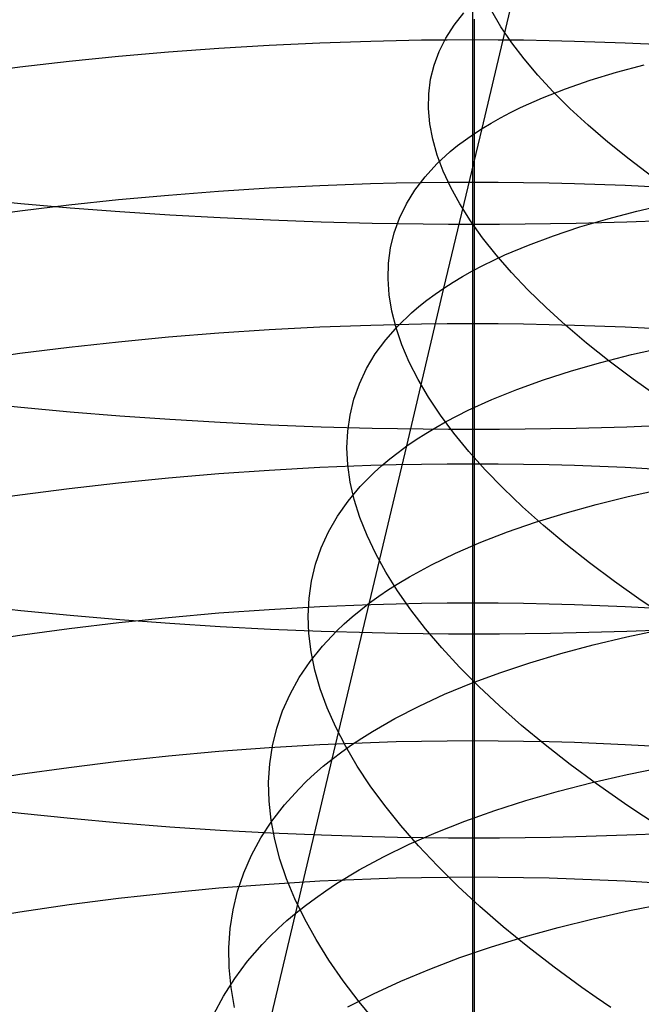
# Model space of a CAD drawing. Extents: x -383 to 1849, y -1185 to -529.
# Tile 318 of 656: x 204 to 210, y -1050 to -1041. Entities that reach past the tile are written whole.
import ezdxf

# ---------------------------------------------------------------- set-up
doc = ezdxf.new("R2010")
doc.units = 0
doc.layers.add('PREDEFINITO', color=7, linetype='CONTINUOUS')

msp = doc.modelspace()

# ---------------------------------------------------------------- linework, layer by layer
at = {"layer": 'PREDEFINITO'}
for p, q in [((208.3975, -1041.5846, 496.5214), (209.1262, -1038.5115, 495.4544)), ((208.3063, -1039.3676, 645.1395), (208.3062, -1040.7367, 644.6589)), ((208.1292, -1040.5994, 493.6868), (208.2241, -1040.4808, 494.151)), ((208.3208, -1040.5413, 676.0069), (208.3207, -1042.5014, 675.5002)), ((208.5773, -1040.6155, 487.5234), (208.4888, -1040.4659, 487.9838)), ((208.05, -1040.7223, 493.2201), (208.1292, -1040.5994, 493.6868)), ((208.6804, -1040.7673, 487.0668), (208.5773, -1040.6155, 487.5234)), ((207.9863, -1040.8493, 492.7517), (208.05, -1040.7223, 493.2201)), ((205.4019, -1040.8538, 644.9417), (205.8815, -1040.8185, 644.8564)), ((205.8815, -1040.8185, 644.8564), (206.3635, -1040.7893, 644.786)), ((206.3635, -1040.7893, 644.786), (206.8475, -1040.7664, 644.7308)), ((206.8475, -1040.7664, 644.7308), (207.3329, -1040.75, 644.6911)), ((207.3329, -1040.75, 644.6911), (207.576, -1040.7442, 644.6771)), ((207.576, -1040.7442, 644.6771), (207.8193, -1040.74, 644.667)), ((207.8193, -1040.74, 644.667), (208.0627, -1040.7375, 644.661)), ((208.0627, -1040.7375, 644.661), (208.3062, -1040.7367, 644.6589)), ((208.3062, -1040.7367, 644.6589), (208.306, -1042.0966, 644.1517)), ((208.3062, -1040.7367, 644.6589), (208.5497, -1040.7375, 644.661)), ((208.5497, -1040.7375, 644.661), (208.7932, -1040.74, 644.667)), ((208.798, -1040.9212, 486.6147), (208.6804, -1040.7673, 487.0668)), ((208.7932, -1040.74, 644.667), (209.0365, -1040.7442, 644.677)), ((209.0365, -1040.7442, 644.677), (209.2796, -1040.7499, 644.691)), ((209.2796, -1040.7499, 644.691), (209.7652, -1040.7664, 644.7307)), ((209.7652, -1040.7664, 644.7307), (210.2493, -1040.7892, 644.7858)), ((204.4517, -1040.9427, 645.1563), (204.9251, -1040.8952, 645.0418)), ((204.9251, -1040.8952, 645.0418), (205.4019, -1040.8538, 644.9417)), ((207.9381, -1040.9802, 492.2819), (207.9863, -1040.8493, 492.7517)), ((203.5168, -1041.055, 645.4276), (203.9821, -1040.996, 645.285)), ((203.9821, -1040.996, 645.285), (204.4517, -1040.9427, 645.1563)), ((207.9053, -1041.1148, 491.8113), (207.9381, -1040.9802, 492.2819)), ((208.9299, -1041.077, 486.1674), (208.798, -1040.9212, 486.6147)), ((209.6812, -1041.0473, 499.0893), (209.945, -1040.9764, 499.4948)), ((209.0761, -1041.2345, 485.7255), (208.9299, -1041.077, 486.1674)), ((209.4309, -1041.1235, 498.6768), (209.6812, -1041.0473, 499.0893)), ((207.8877, -1041.253, 491.3405), (207.9053, -1041.1148, 491.8113)), ((209.1946, -1041.2051, 498.2577), (209.4309, -1041.1235, 498.6768)), ((207.8853, -1041.3946, 490.8698), (207.8877, -1041.253, 491.3405)), ((208.7656, -1041.3843, 497.4008), (208.9727, -1041.2921, 497.8322)), ((208.9727, -1041.2921, 497.8322), (209.1946, -1041.2051, 498.2577)), ((209.2366, -1041.3936, 485.2895), (209.0761, -1041.2345, 485.7255)), ((208.6677, -1041.4324, 497.1829), (208.7656, -1041.3843, 497.4008)), ((207.8979, -1041.5394, 490.4), (207.8853, -1041.3946, 490.8698)), ((208.4836, -1041.5326, 496.7432), (208.5737, -1041.4818, 496.9637)), ((208.5737, -1041.4818, 496.9637), (208.6677, -1041.4324, 497.1829)), ((209.4112, -1041.5541, 484.86), (209.2366, -1041.3936, 485.2895)), ((207.9256, -1041.6873, 489.9314), (207.8979, -1041.5394, 490.4)), ((208.3975, -1041.5846, 496.5214), (208.4836, -1041.5326, 496.7432)), ((209.5998, -1041.7158, 484.4375), (209.4112, -1041.5541, 484.86)), ((208.032, -1043.1087, 497.0888), (208.3975, -1041.5846, 496.5214)), ((208.2372, -1041.6926, 496.0743), (208.3154, -1041.6379, 496.2984)), ((208.3154, -1041.6379, 496.2984), (208.3975, -1041.5846, 496.5214)), ((207.9683, -1041.838, 489.4645), (207.9256, -1041.6873, 489.9314)), ((208.093, -1041.8056, 495.6228), (208.1631, -1041.7485, 495.849)), ((208.1631, -1041.7485, 495.849), (208.2372, -1041.6926, 496.0743)), ((209.8024, -1041.8787, 484.0224), (209.5998, -1041.7158, 484.4375)), ((207.9646, -1041.9235, 495.1674), (208.093, -1041.8056, 495.6228)), ((208.0257, -1041.9914, 489), (207.9683, -1041.838, 489.4645)), ((207.852, -1042.0461, 494.7086), (207.9646, -1041.9235, 495.1674)), ((210.0188, -1042.0424, 483.6153), (209.8024, -1041.8787, 484.0224)), ((207.7551, -1042.1732, 494.247), (207.852, -1042.0461, 494.7086)), ((208.0979, -1042.1473, 488.5383), (208.0257, -1041.9914, 489)), ((206.3629, -1042.1523, 644.279), (206.847, -1042.1282, 644.2239)), ((206.847, -1042.1282, 644.2239), (207.3325, -1042.1108, 644.1841)), ((207.3325, -1042.1108, 644.1841), (207.5757, -1042.1046, 644.1701)), ((207.5757, -1042.1046, 644.1701), (207.819, -1042.1002, 644.16)), ((207.819, -1042.1002, 644.16), (208.0625, -1042.0975, 644.1539)), ((208.0625, -1042.0975, 644.1539), (208.306, -1042.0966, 644.1517)), ((208.306, -1042.0966, 644.1517), (208.5496, -1042.0974, 644.1536)), ((208.306, -1042.0966, 644.1517), (208.3062, -1043.4466, 643.616)), ((208.5496, -1042.0974, 644.1536), (208.793, -1042.1, 644.1595)), ((208.793, -1042.1, 644.1595), (209.0364, -1042.1043, 644.1693)), ((209.0364, -1042.1043, 644.1693), (209.2796, -1042.1103, 644.1831)), ((209.2796, -1042.1103, 644.1831), (209.7652, -1042.1275, 644.2223)), ((209.7652, -1042.1275, 644.2223), (210.2494, -1042.1513, 644.2768)), ((204.924, -1042.2637, 644.5338), (205.4009, -1042.2201, 644.4342)), ((205.4009, -1042.2201, 644.4342), (205.8807, -1042.1829, 644.3491)), ((205.8807, -1042.1829, 644.3491), (206.3629, -1042.1523, 644.279)), ((207.6738, -1042.3046, 493.7831), (207.7551, -1042.1732, 494.247)), ((208.1847, -1042.3055, 488.0799), (208.0979, -1042.1473, 488.5383)), ((203.9913, -1042.3041, 674.85), (203.5252, -1042.2591, 674.7019)), ((203.9806, -1042.3696, 644.7758), (204.4504, -1042.3136, 644.6477)), ((204.4616, -1042.3446, 674.9837), (203.9913, -1042.3041, 674.85)), ((204.4504, -1042.3136, 644.6477), (204.924, -1042.2637, 644.5338)), ((207.6081, -1042.4401, 493.3174), (207.6738, -1042.3046, 493.7831)), ((208.2861, -1042.4659, 487.6253), (208.1847, -1042.3055, 488.0799)), ((209.8763, -1042.3739, 500.4401), (210.1684, -1042.3067, 500.8284)), ((203.5151, -1042.4316, 644.9176), (203.9806, -1042.3696, 644.7758)), ((204.9357, -1042.3807, 675.1026), (204.4616, -1042.3446, 674.9837)), ((205.4132, -1042.4122, 675.2065), (204.9357, -1042.3807, 675.1026)), ((205.8935, -1042.4391, 675.2951), (205.4132, -1042.4122, 675.2065)), ((209.5969, -1042.4467, 500.0442), (209.8763, -1042.3739, 500.4401)), ((206.3761, -1042.4613, 675.3683), (205.8935, -1042.4391, 675.2951)), ((206.8606, -1042.4787, 675.4256), (206.3761, -1042.4613, 675.3683)), ((207.3466, -1042.4912, 675.4669), (206.8606, -1042.4787, 675.4256)), ((207.5899, -1042.4957, 675.4814), (207.3466, -1042.4912, 675.4669)), ((207.5578, -1042.5796, 492.8504), (207.6081, -1042.4401, 493.3174)), ((207.8334, -1042.4988, 675.4918), (207.5899, -1042.4957, 675.4814)), ((208.077, -1042.5007, 675.4981), (207.8334, -1042.4988, 675.4918)), ((208.3207, -1042.5014, 675.5002), (208.077, -1042.5007, 675.4981)), ((208.4019, -1042.6283, 487.1751), (208.2861, -1042.4659, 487.6253)), ((208.5644, -1042.5007, 675.4981), (208.3207, -1042.5014, 675.5002)), ((208.3207, -1042.5014, 675.5002), (208.3207, -1044.4589, 674.9545)), ((208.808, -1042.4988, 675.4918), (208.5644, -1042.5007, 675.4981)), ((209.0515, -1042.4957, 675.4814), (208.808, -1042.4988, 675.4918)), ((209.2948, -1042.4912, 675.4669), (209.0515, -1042.4957, 675.4814)), ((209.7805, -1042.4787, 675.4256), (209.2948, -1042.4912, 675.4669)), ((209.3306, -1042.525, 499.641), (209.5969, -1042.4467, 500.0442)), ((210.2649, -1042.4613, 675.3683), (209.7805, -1042.4787, 675.4256)), ((207.5229, -1042.7228, 492.3825), (207.5578, -1042.5796, 492.8504)), ((208.8391, -1042.698, 498.8142), (209.0779, -1042.6088, 499.2309)), ((209.0779, -1042.6088, 499.2309), (209.3306, -1042.525, 499.641)), ((208.5322, -1042.7925, 486.7298), (208.4019, -1042.6283, 487.1751)), ((208.6147, -1042.7926, 498.3913), (208.8391, -1042.698, 498.8142)), ((207.5033, -1042.8696, 491.9144), (207.5229, -1042.7228, 492.3825)), ((208.4051, -1042.8926, 497.9625), (208.6147, -1042.7926, 498.3913)), ((208.6767, -1042.9583, 486.2898), (208.5322, -1042.7925, 486.7298)), ((207.4988, -1043.0198, 491.4466), (207.5033, -1042.8696, 491.9144)), ((208.306, -1042.9446, 497.746), (208.4051, -1042.8926, 497.9625)), ((208.2108, -1042.998, 497.5282), (208.306, -1042.9446, 497.746)), ((208.8355, -1043.1256, 485.8558), (208.6767, -1042.9583, 486.2898)), ((207.5095, -1043.1732, 490.9794), (207.4988, -1043.0198, 491.4466)), ((208.032, -1043.1087, 497.0888), (208.1194, -1043.0526, 497.3091)), ((208.1194, -1043.0526, 497.3091), (208.2108, -1042.998, 497.5282)), ((207.5352, -1043.3296, 490.5136), (207.5095, -1043.1732, 490.9794)), ((207.6784, -1044.6153, 497.7075), (208.032, -1043.1087, 497.0888)), ((207.8693, -1043.2246, 496.6445), (207.9487, -1043.166, 496.8672)), ((207.9487, -1043.166, 496.8672), (208.032, -1043.1087, 497.0888)), ((209.0083, -1043.2941, 485.4282), (208.8355, -1043.1256, 485.8558)), ((207.7939, -1043.2846, 496.4208), (207.8693, -1043.2246, 496.6445)), ((207.5758, -1043.4888, 490.0495), (207.5352, -1043.3296, 490.5136)), ((207.5917, -1043.4717, 495.7437), (207.7225, -1043.3457, 496.196)), ((207.7225, -1043.3457, 496.196), (207.7939, -1043.2846, 496.4208)), ((209.1952, -1043.4637, 485.0075), (209.0083, -1043.2941, 485.4282)), ((207.3329, -1043.4612, 643.6476), (207.576, -1043.4548, 643.6338)), ((207.576, -1043.4548, 643.6338), (207.8193, -1043.4503, 643.6239)), ((207.8193, -1043.4503, 643.6239), (208.0627, -1043.4475, 643.618)), ((208.0627, -1043.4475, 643.618), (208.3062, -1043.4466, 643.616)), ((208.3062, -1043.4466, 643.616), (208.5497, -1043.4475, 643.618)), ((208.3062, -1043.4466, 643.616), (208.3063, -1044.7853, 643.0547)), ((208.5497, -1043.4475, 643.618), (208.7932, -1043.4503, 643.6239)), ((208.7932, -1043.4503, 643.6239), (209.0365, -1043.4548, 643.6337)), ((209.0365, -1043.4548, 643.6337), (209.2796, -1043.4611, 643.6475)), ((205.4019, -1043.5748, 643.8939), (205.8815, -1043.5361, 643.8101)), ((205.8815, -1043.5361, 643.8101), (206.3635, -1043.5042, 643.7409)), ((206.3635, -1043.5042, 643.7409), (206.8475, -1043.4792, 643.6866)), ((206.8475, -1043.4792, 643.6866), (207.3329, -1043.4612, 643.6476)), ((207.4766, -1043.6025, 495.2882), (207.5917, -1043.4717, 495.7437)), ((207.6312, -1043.6507, 489.5877), (207.5758, -1043.4888, 490.0495)), ((209.396, -1043.6343, 484.5943), (209.1952, -1043.4637, 485.0075)), ((209.2796, -1043.4611, 643.6475), (209.7652, -1043.4791, 643.6865)), ((209.7652, -1043.4791, 643.6865), (210.2494, -1043.5041, 643.7407)), ((204.4517, -1043.6721, 644.1048), (204.9251, -1043.6202, 643.9923)), ((204.9251, -1043.6202, 643.9923), (205.4019, -1043.5748, 643.8939)), ((207.3772, -1043.7377, 494.8298), (207.4766, -1043.6025, 495.2882)), ((209.6107, -1043.8056, 484.189), (209.396, -1043.6343, 484.5943)), ((203.5168, -1043.7951, 644.3715), (203.9821, -1043.7304, 644.2313)), ((203.9821, -1043.7304, 644.2313), (204.4517, -1043.6721, 644.1048)), ((207.2935, -1043.8774, 494.3692), (207.3772, -1043.7377, 494.8298)), ((207.7014, -1043.815, 489.1286), (207.6312, -1043.6507, 489.5877)), ((209.8253, -1043.744, 501.4211), (210.1306, -1043.6753, 501.7984)), ((207.7863, -1043.9816, 488.6729), (207.7014, -1043.815, 489.1286)), ((209.2517, -1043.8984, 500.6428), (209.5321, -1043.8184, 501.0358)), ((209.5321, -1043.8184, 501.0358), (209.8253, -1043.744, 501.4211)), ((209.8391, -1043.9775, 483.7922), (209.6107, -1043.8056, 484.189)), ((207.2254, -1044.0211, 493.9069), (207.2935, -1043.8774, 494.3692)), ((208.9843, -1043.9842, 500.2426), (209.2517, -1043.8984, 500.6428)), ((207.1727, -1044.1688, 493.4433), (207.2254, -1044.0211, 493.9069)), ((207.8857, -1044.1503, 488.221), (207.7863, -1043.9816, 488.6729)), ((208.7305, -1044.0755, 499.8354), (208.9843, -1043.9842, 500.2426)), ((210.0812, -1044.1498, 483.4044), (209.8391, -1043.9775, 483.7922)), ((208.4905, -1044.1724, 499.4216), (208.7305, -1044.0755, 499.8354)), ((203.9913, -1044.2492, 674.3082), (203.5252, -1044.2015, 674.161)), ((207.1354, -1044.3203, 492.9789), (207.1727, -1044.1688, 493.4433)), ((207.9996, -1044.3209, 487.7734), (207.8857, -1044.1503, 488.221)), ((208.265, -1044.2749, 499.0015), (208.4905, -1044.1724, 499.4216)), ((204.4616, -1044.2923, 674.441), (203.9913, -1044.2492, 674.3082)), ((204.9358, -1044.3307, 674.5592), (204.4616, -1044.2923, 674.441)), ((208.0541, -1044.3829, 498.5756), (208.265, -1044.2749, 499.0015)), ((205.4132, -1044.3642, 674.6625), (204.9358, -1044.3307, 674.5592)), ((205.8935, -1044.3927, 674.7506), (205.4132, -1044.3642, 674.6625)), ((206.3761, -1044.4163, 674.8233), (205.8935, -1044.3927, 674.7506)), ((207.1134, -1044.4753, 492.5143), (207.1354, -1044.3203, 492.9789)), ((207.9544, -1044.4389, 498.3605), (208.0541, -1044.3829, 498.5756)), ((208.128, -1044.4932, 487.3307), (207.9996, -1044.3209, 487.7734)), ((206.8606, -1044.4348, 674.8803), (206.3761, -1044.4163, 674.8233)), ((207.3466, -1044.4481, 674.9214), (206.8606, -1044.4348, 674.8803)), ((207.1066, -1044.6337, 492.0499), (207.1134, -1044.4753, 492.5143)), ((207.5899, -1044.4528, 674.9358), (207.3466, -1044.4481, 674.9214)), ((207.8334, -1044.4562, 674.9462), (207.5899, -1044.4528, 674.9358)), ((208.077, -1044.4582, 674.9524), (207.8334, -1044.4562, 674.9462)), ((207.8585, -1044.4964, 498.1441), (207.9544, -1044.4389, 498.3605)), ((208.3207, -1044.4589, 674.9545), (208.077, -1044.4582, 674.9524)), ((208.5644, -1044.4582, 674.9524), (208.3207, -1044.4589, 674.9545)), ((208.3207, -1044.4589, 674.9545), (208.3208, -1046.4122, 674.3689)), ((208.808, -1044.4562, 674.9462), (208.5644, -1044.4582, 674.9524)), ((209.0515, -1044.4528, 674.9358), (208.808, -1044.4562, 674.9462)), ((209.2948, -1044.4481, 674.9214), (209.0515, -1044.4528, 674.9358)), ((209.7805, -1044.4348, 674.8803), (209.2948, -1044.4481, 674.9214)), ((210.2649, -1044.4163, 674.8234), (209.7805, -1044.4348, 674.8803)), ((207.6784, -1044.6153, 497.7075), (207.7665, -1044.5552, 497.9264)), ((207.7665, -1044.5552, 497.9264), (207.8585, -1044.4964, 498.1441)), ((208.2706, -1044.667, 486.8933), (208.128, -1044.4932, 487.3307)), ((206.9659, -1047.6042, 498.9994), (207.6784, -1044.6153, 497.7075)), ((207.115, -1044.7953, 491.5863), (207.1066, -1044.6337, 492.0499)), ((207.5143, -1044.7396, 497.266), (207.5943, -1044.6768, 497.4873)), ((207.5943, -1044.6768, 497.4873), (207.6784, -1044.6153, 497.7075)), ((208.4275, -1044.8422, 486.4618), (208.2706, -1044.667, 486.8933)), ((207.4382, -1044.8037, 497.0437), (207.5143, -1044.7396, 497.266)), ((205.8817, -1044.8785, 643.2467), (206.3637, -1044.8453, 643.1782)), ((206.3637, -1044.8453, 643.1782), (206.8476, -1044.8192, 643.1245)), ((206.8476, -1044.8192, 643.1245), (207.333, -1044.8004, 643.0859)), ((207.1384, -1044.9599, 491.124), (207.115, -1044.7953, 491.5863)), ((207.333, -1044.8004, 643.0859), (207.5761, -1044.7938, 643.0723)), ((207.3661, -1044.8692, 496.8203), (207.4382, -1044.8037, 497.0437)), ((207.5761, -1044.7938, 643.0723), (207.8194, -1044.7891, 643.0625)), ((207.8194, -1044.7891, 643.0625), (208.0628, -1044.7862, 643.0566)), ((208.0628, -1044.7862, 643.0566), (208.3063, -1044.7853, 643.0547)), ((208.3063, -1044.7853, 643.0547), (208.3062, -1046.1127, 642.4677)), ((208.3063, -1044.7853, 643.0547), (208.5497, -1044.7862, 643.0566)), ((208.5985, -1045.0185, 486.0367), (208.4275, -1044.8422, 486.4618)), ((208.5497, -1044.7862, 643.0566), (208.7932, -1044.7891, 643.0625)), ((208.7932, -1044.7891, 643.0625), (209.0365, -1044.7938, 643.0723)), ((209.0365, -1044.7938, 643.0723), (209.2796, -1044.8005, 643.0859)), ((209.2796, -1044.8005, 643.0859), (209.7652, -1044.8192, 643.1246)), ((209.7652, -1044.8192, 643.1246), (210.2493, -1044.8453, 643.1783)), ((204.9253, -1044.9661, 643.4271), (205.402, -1044.9188, 643.3297)), ((205.402, -1044.9188, 643.3297), (205.8817, -1044.8785, 643.2467)), ((207.1767, -1045.1273, 490.6635), (207.1384, -1044.9599, 491.124)), ((207.2337, -1045.0037, 496.3706), (207.3661, -1044.8692, 496.8203)), ((203.9824, -1045.081, 643.6638), (204.4519, -1045.0202, 643.5385)), ((204.4519, -1045.0202, 643.5385), (204.9253, -1044.9661, 643.4271)), ((207.1172, -1045.1431, 495.9177), (207.2337, -1045.0037, 496.3706)), ((208.7836, -1045.1958, 485.6185), (208.5985, -1045.0185, 486.0367)), ((209.7929, -1045.0988, 502.4064), (210.1117, -1045.0292, 502.7728)), ((203.5171, -1045.1484, 643.8026), (203.9824, -1045.081, 643.6638)), ((207.0163, -1045.287, 495.462), (207.1172, -1045.1431, 495.9177)), ((207.23, -1045.2973, 490.2052), (207.1767, -1045.1273, 490.6635)), ((209.4858, -1045.1744, 502.0318), (209.7929, -1045.0988, 502.4064)), ((208.9827, -1045.3739, 485.2076), (208.7836, -1045.1958, 485.6185)), ((209.191, -1045.2559, 501.6492), (209.4858, -1045.1744, 502.0318)), ((206.931, -1045.4354, 495.0039), (207.0163, -1045.287, 495.462)), ((207.298, -1045.4697, 489.7497), (207.23, -1045.2973, 490.2052)), ((208.9088, -1045.3431, 501.259), (209.191, -1045.2559, 501.6492)), ((208.6397, -1045.4362, 500.8615), (208.9088, -1045.3431, 501.259)), ((209.1956, -1045.5527, 484.8047), (208.9827, -1045.3739, 485.2076)), ((206.8612, -1045.5879, 494.5441), (206.931, -1045.4354, 495.0039)), ((207.3808, -1045.6443, 489.2976), (207.298, -1045.4697, 489.7497)), ((208.3841, -1045.535, 500.4572), (208.6397, -1045.4362, 500.8615)), ((206.8068, -1045.7444, 494.083), (206.8612, -1045.5879, 494.5441)), ((208.1423, -1045.6395, 500.0463), (208.3841, -1045.535, 500.4572)), ((209.4224, -1045.7318, 484.4102), (209.1956, -1045.5527, 484.8047)), ((207.4782, -1045.8209, 488.8492), (207.3808, -1045.6443, 489.2976)), ((207.9149, -1045.7497, 499.6292), (208.1423, -1045.6395, 500.0463)), ((206.7679, -1045.9048, 493.621), (206.8068, -1045.7444, 494.083)), ((207.7022, -1045.8656, 499.2062), (207.9149, -1045.7497, 499.6292)), ((209.6628, -1045.9111, 484.0247), (209.4224, -1045.7318, 484.4102)), ((207.5902, -1045.9994, 488.4051), (207.4782, -1045.8209, 488.8492)), ((207.6015, -1045.9256, 498.9926), (207.7022, -1045.8656, 499.2062)), ((206.7441, -1046.0687, 493.1588), (206.7679, -1045.9048, 493.621)), ((207.4116, -1046.0497, 498.5615), (207.5046, -1045.987, 498.7777)), ((207.5046, -1045.987, 498.7777), (207.6015, -1045.9256, 498.9926)), ((209.9169, -1046.0906, 483.6486), (209.6628, -1045.9111, 484.0247)), ((206.7356, -1046.2359, 492.6969), (206.7441, -1046.0687, 493.1588)), ((207.3226, -1046.1139, 498.3441), (207.4116, -1046.0497, 498.5615)), ((207.7166, -1046.1795, 487.9658), (207.5902, -1045.9994, 488.4051)), ((203.992, -1046.1899, 673.7262), (203.526, -1046.1393, 673.5799)), ((205.8819, -1046.21, 642.6581), (206.3638, -1046.1753, 642.5902)), ((206.3638, -1046.1753, 642.5902), (206.8477, -1046.1481, 642.537)), ((206.8477, -1046.1481, 642.537), (207.3331, -1046.1286, 642.4986)), ((207.1565, -1046.2463, 497.9057), (207.2376, -1046.1795, 498.1254)), ((207.2376, -1046.1795, 498.1254), (207.3226, -1046.1139, 498.3441)), ((207.3331, -1046.1286, 642.4986), (207.5761, -1046.1217, 642.4851)), ((207.5761, -1046.1217, 642.4851), (207.8194, -1046.1167, 642.4754)), ((207.8574, -1046.361, 487.5319), (207.7166, -1046.1795, 487.9658)), ((207.8194, -1046.1167, 642.4754), (208.0628, -1046.1137, 642.4696)), ((208.0628, -1046.1137, 642.4696), (208.3062, -1046.1127, 642.4677)), ((208.3062, -1046.1127, 642.4677), (208.306, -1047.4284, 641.8543)), ((208.3062, -1046.1127, 642.4677), (208.5497, -1046.1137, 642.4696)), ((208.5497, -1046.1137, 642.4696), (208.7931, -1046.1166, 642.4754)), ((208.7931, -1046.1166, 642.4754), (209.0364, -1046.1216, 642.4851)), ((209.0364, -1046.1216, 642.4851), (209.2795, -1046.1284, 642.4986)), ((209.2795, -1046.1284, 642.4986), (209.765, -1046.148, 642.5369)), ((209.765, -1046.148, 642.5369), (210.249, -1046.1751, 642.5901)), ((210.1845, -1046.2698, 483.2825), (209.9169, -1046.0906, 483.6486)), ((204.4623, -1046.2356, 673.8583), (203.992, -1046.1899, 673.7262)), ((204.9363, -1046.2762, 673.9758), (204.4623, -1046.2356, 673.8583)), ((204.9256, -1046.3013, 642.8369), (205.4023, -1046.252, 642.7404)), ((205.4137, -1046.3117, 674.0784), (204.9363, -1046.2762, 673.9758)), ((205.4023, -1046.252, 642.7404), (205.8819, -1046.21, 642.6581)), ((206.7422, -1046.4064, 492.2356), (206.7356, -1046.2359, 492.6969)), ((207.0794, -1046.3146, 497.6848), (207.1565, -1046.2463, 497.9057)), ((203.9827, -1046.421, 643.0715), (204.4523, -1046.3576, 642.9474)), ((204.4523, -1046.3576, 642.9474), (204.9256, -1046.3013, 642.8369)), ((205.8939, -1046.342, 674.1661), (205.4137, -1046.3117, 674.0784)), ((206.3765, -1046.367, 674.2383), (205.8939, -1046.342, 674.1661)), ((206.861, -1046.3866, 674.295), (206.3765, -1046.367, 674.2383)), ((207.0063, -1046.3841, 497.4629), (207.0794, -1046.3146, 497.6848)), ((208.0124, -1046.5438, 487.1037), (207.8574, -1046.361, 487.5319)), ((209.7796, -1046.4378, 503.398), (210.112, -1046.3675, 503.7535)), ((210.2648, -1046.3672, 674.2388), (209.7805, -1046.3868, 674.2954)), ((203.5175, -1046.4912, 643.2091), (203.9827, -1046.421, 643.0715)), ((206.7638, -1046.5798, 491.7756), (206.7422, -1046.4064, 492.2356)), ((207.3468, -1046.4008, 674.3359), (206.861, -1046.3866, 674.295)), ((206.872, -1046.5269, 497.0164), (207.0063, -1046.3841, 497.4629)), ((207.5901, -1046.4057, 674.3502), (207.3468, -1046.4008, 674.3359)), ((207.8336, -1046.4093, 674.3606), (207.5901, -1046.4057, 674.3502)), ((208.0772, -1046.4115, 674.3668), (207.8336, -1046.4093, 674.3606)), ((208.3208, -1046.4122, 674.3689), (208.0772, -1046.4115, 674.3668)), ((208.3208, -1046.4122, 674.3689), (208.3207, -1048.3591, 673.7442)), ((208.5645, -1046.4115, 674.3669), (208.3208, -1046.4122, 674.3689)), ((208.808, -1046.4094, 674.3607), (208.5645, -1046.4115, 674.3669)), ((209.0515, -1046.4058, 674.3504), (208.808, -1046.4094, 674.3607)), ((209.2948, -1046.4009, 674.3361), (209.0515, -1046.4058, 674.3504)), ((209.7805, -1046.3868, 674.2954), (209.2948, -1046.4009, 674.3361)), ((209.4586, -1046.5143, 503.034), (209.7796, -1046.4378, 503.398)), ((206.7534, -1046.6746, 496.5666), (206.872, -1046.5269, 497.0164)), ((208.1817, -1046.7276, 486.6819), (208.0124, -1046.5438, 487.1037)), ((209.1493, -1046.5969, 502.6617), (209.4586, -1046.5143, 503.034)), ((206.8004, -1046.756, 491.3173), (206.7638, -1046.5798, 491.7756)), ((208.8523, -1046.6854, 502.2816), (209.1493, -1046.5969, 502.6617)), ((206.6505, -1046.8269, 496.114), (206.7534, -1046.6746, 496.5666)), ((208.3651, -1046.9124, 486.2669), (208.1817, -1046.7276, 486.6819)), ((208.5678, -1046.7799, 501.894), (208.8523, -1046.6854, 502.2816)), ((206.5631, -1046.9837, 495.659), (206.6505, -1046.8269, 496.114)), ((206.8518, -1046.9347, 490.8613), (206.8004, -1046.756, 491.3173)), ((208.2964, -1046.8803, 501.4992), (208.5678, -1046.7799, 501.894)), ((206.918, -1047.1158, 490.408), (206.8518, -1046.9347, 490.8613)), ((208.0385, -1046.9866, 501.0975), (208.2964, -1046.8803, 501.4992)), ((208.5626, -1047.0977, 485.8592), (208.3651, -1046.9124, 486.2669)), ((206.4913, -1047.1447, 495.2023), (206.5631, -1046.9837, 495.659)), ((207.7945, -1047.0987, 500.6894), (208.0385, -1046.9866, 501.0975)), ((206.9989, -1047.2991, 489.958), (206.918, -1047.1158, 490.408)), ((207.5648, -1047.2165, 500.2752), (207.7945, -1047.0987, 500.6894)), ((208.774, -1047.2836, 485.4594), (208.5626, -1047.0977, 485.8592)), ((206.4349, -1047.3097, 494.7443), (206.4913, -1047.1447, 495.2023)), ((207.3499, -1047.3401, 499.8553), (207.5648, -1047.2165, 500.2752)), ((206.3939, -1047.4785, 494.2855), (206.4349, -1047.3097, 494.7443)), ((207.0944, -1047.4843, 489.5118), (206.9989, -1047.2991, 489.958)), ((208.9993, -1047.4698, 485.068), (208.774, -1047.2836, 485.4594)), ((207.1501, -1047.4694, 499.4299), (207.2481, -1047.404, 499.6432)), ((207.2481, -1047.404, 499.6432), (207.3499, -1047.3401, 499.8553)), ((205.8808, -1047.53, 642.0442), (206.363, -1047.4939, 641.9767)), ((206.363, -1047.4939, 641.9767), (206.847, -1047.4655, 641.9237)), ((206.3681, -1047.6509, 493.8265), (206.3939, -1047.4785, 494.2855)), ((206.847, -1047.4655, 641.9237), (207.3326, -1047.4451, 641.8854)), ((207.0561, -1047.5361, 499.2152), (207.1501, -1047.4694, 499.4299)), ((207.2044, -1047.6712, 489.0698), (207.0944, -1047.4843, 489.5118)), ((207.3326, -1047.4451, 641.8854), (207.5757, -1047.4378, 641.8719)), ((207.5757, -1047.4378, 641.8719), (207.8191, -1047.4326, 641.8622)), ((207.8191, -1047.4326, 641.8622), (208.0625, -1047.4295, 641.8563)), ((208.0625, -1047.4295, 641.8563), (208.306, -1047.4284, 641.8543)), ((208.306, -1047.4284, 641.8543), (208.5496, -1047.4293, 641.8561)), ((208.306, -1047.4284, 641.8543), (208.3062, -1048.7303, 641.2144)), ((208.5496, -1047.4293, 641.8561), (208.793, -1047.4323, 641.8617)), ((208.793, -1047.4323, 641.8617), (209.0364, -1047.4374, 641.8712)), ((209.2384, -1047.656, 484.6853), (208.9993, -1047.4698, 485.068)), ((209.0364, -1047.4374, 641.8712), (209.2796, -1047.4445, 641.8845)), ((209.2796, -1047.4445, 641.8845), (209.7652, -1047.4647, 641.9222)), ((209.7652, -1047.4647, 641.9222), (210.2493, -1047.4928, 641.9747)), ((204.9241, -1047.6251, 642.2219), (205.401, -1047.5738, 642.126)), ((205.401, -1047.5738, 642.126), (205.8808, -1047.53, 642.0442)), ((206.9659, -1047.6042, 498.9994), (207.0561, -1047.5361, 499.2152)), ((203.9807, -1047.7498, 642.4547), (204.4505, -1047.6838, 642.3315)), ((204.4505, -1047.6838, 642.3315), (204.9241, -1047.6251, 642.2219)), ((206.2693, -1050.5386, 500.4171), (206.9659, -1047.6042, 498.9994)), ((206.3576, -1047.8267, 493.3676), (206.3681, -1047.6509, 493.8265)), ((206.7977, -1047.7447, 498.5642), (206.8798, -1047.6738, 498.7824)), ((206.8798, -1047.6738, 498.7824), (206.9659, -1047.6042, 498.9994)), ((207.3289, -1047.8597, 488.6326), (207.2044, -1047.6712, 489.0698)), ((209.4912, -1047.8421, 484.3121), (209.2384, -1047.656, 484.6853)), ((209.7822, -1047.7511, 504.4161), (210.1264, -1047.6806, 504.7595)), ((203.5152, -1047.8228, 642.5913), (203.9807, -1047.7498, 642.4547)), ((206.7196, -1047.8169, 498.345), (206.7977, -1047.7447, 498.5642)), ((209.4488, -1047.8279, 504.0639), (209.7822, -1047.7511, 504.4161)), ((206.3621, -1048.0056, 492.9095), (206.3576, -1047.8267, 493.3676)), ((206.6454, -1047.8905, 498.1248), (206.7196, -1047.8169, 498.345)), ((207.4677, -1048.0495, 488.2006), (207.3289, -1047.8597, 488.6326)), ((209.1267, -1047.911, 503.7031), (209.4488, -1047.8279, 504.0639)), ((209.7576, -1048.028, 483.9487), (209.4912, -1047.8421, 484.3121)), ((206.509, -1048.0414, 497.6817), (206.6454, -1047.8905, 498.1248)), ((208.8164, -1048.0002, 503.3343), (209.1267, -1047.911, 503.7031)), ((206.3817, -1048.1875, 492.4526), (206.3621, -1048.0056, 492.9095)), ((206.3883, -1048.1973, 497.2354), (206.509, -1048.0414, 497.6817)), ((207.6209, -1048.2404, 487.7745), (207.4677, -1048.0495, 488.2006)), ((208.5181, -1048.0957, 502.9576), (208.8164, -1048.0002, 503.3343)), ((209.8959, -1048.1207, 483.7708), (209.7576, -1048.028, 483.9487)), ((203.9944, -1048.125, 673.1085), (203.5287, -1048.0716, 672.9637)), ((204.4644, -1048.1731, 673.2392), (203.9944, -1048.125, 673.1085)), ((208.2325, -1048.1972, 502.5734), (208.5181, -1048.0957, 502.9576)), ((210.0375, -1048.2134, 483.5956), (209.8959, -1048.1207, 483.7708)), ((204.9382, -1048.2159, 673.3555), (204.4644, -1048.1731, 673.2392)), ((205.4153, -1048.2533, 673.4571), (204.9382, -1048.2159, 673.3555)), ((206.2834, -1048.3578, 496.7863), (206.3883, -1048.1973, 497.2354)), ((206.4163, -1048.3721, 491.9974), (206.3817, -1048.1875, 492.4526)), ((207.7882, -1048.4323, 487.3547), (207.6209, -1048.2404, 487.7745)), ((207.9598, -1048.3047, 502.1821), (208.2325, -1048.1972, 502.5734)), ((205.8953, -1048.2853, 673.5438), (205.4153, -1048.2533, 673.4571)), ((206.3776, -1048.3116, 673.6153), (205.8953, -1048.2853, 673.5438)), ((206.8617, -1048.3322, 673.6713), (206.3776, -1048.3116, 673.6153)), ((207.3473, -1048.3471, 673.7117), (206.8617, -1048.3322, 673.6713)), ((207.7005, -1048.4182, 501.784), (207.9598, -1048.3047, 502.1821)), ((209.7795, -1048.3322, 673.6713), (209.294, -1048.3471, 673.7117)), ((210.2634, -1048.3116, 673.6153), (209.7795, -1048.3322, 673.6713)), ((206.1941, -1048.5229, 496.3349), (206.2834, -1048.3578, 496.7863)), ((206.4657, -1048.5593, 491.5445), (206.4163, -1048.3721, 491.9974)), ((207.5905, -1048.3523, 673.7259), (207.3473, -1048.3471, 673.7117)), ((207.455, -1048.5377, 501.3795), (207.7005, -1048.4182, 501.784)), ((207.8338, -1048.3561, 673.7361), (207.5905, -1048.3523, 673.7259)), ((207.9697, -1048.6249, 486.9416), (207.7882, -1048.4323, 487.3547)), ((208.0772, -1048.3583, 673.7422), (207.8338, -1048.3561, 673.7361)), ((208.3207, -1048.3591, 673.7442), (208.0772, -1048.3583, 673.7422)), ((208.5642, -1048.3583, 673.7422), (208.3207, -1048.3591, 673.7442)), ((208.3207, -1048.3591, 673.7442), (208.3207, -1050.2939, 673.0797)), ((208.8076, -1048.3561, 673.7361), (208.5642, -1048.3583, 673.7422)), ((209.0509, -1048.3523, 673.7259), (208.8076, -1048.3561, 673.7361)), ((209.294, -1048.3471, 673.7117), (209.0509, -1048.3523, 673.7259)), ((206.1203, -1048.6921, 495.8819), (206.1941, -1048.5229, 496.3349)), ((206.5299, -1048.7487, 491.0943), (206.4657, -1048.5593, 491.5445)), ((207.2238, -1048.663, 500.9689), (207.455, -1048.5377, 501.3795)), ((208.1651, -1048.818, 486.5359), (207.9697, -1048.6249, 486.9416)), ((206.062, -1048.8654, 495.4275), (206.1203, -1048.6921, 495.8819)), ((207.0073, -1048.7942, 500.5525), (207.2238, -1048.663, 500.9689)), ((205.8814, -1048.835, 641.4008), (206.3635, -1048.7977, 641.3343)), ((206.3635, -1048.7977, 641.3343), (206.8475, -1048.7685, 641.2822)), ((206.6089, -1048.9402, 490.6473), (206.5299, -1048.7487, 491.0943)), ((206.8475, -1048.7685, 641.2822), (207.3329, -1048.7474, 641.2447)), ((206.9047, -1048.862, 500.3423), (207.0073, -1048.7942, 500.5525)), ((207.3329, -1048.7474, 641.2447), (207.576, -1048.74, 641.2315)), ((207.576, -1048.74, 641.2315), (207.8193, -1048.7346, 641.222)), ((207.8193, -1048.7346, 641.222), (208.0627, -1048.7314, 641.2163)), ((208.0627, -1048.7314, 641.2163), (208.3062, -1048.7303, 641.2144)), ((208.3062, -1048.7303, 641.2144), (208.306, -1050.0209, 640.5492)), ((208.3062, -1048.7303, 641.2144), (208.5497, -1048.7314, 641.2162)), ((208.5497, -1048.7314, 641.2162), (208.7932, -1048.7346, 641.2219)), ((208.7932, -1048.7346, 641.2219), (209.0365, -1048.7399, 641.2314)), ((209.0365, -1048.7399, 641.2314), (209.2796, -1048.7473, 641.2446)), ((209.2796, -1048.7473, 641.2446), (209.7652, -1048.7683, 641.2821)), ((209.7652, -1048.7683, 641.2821), (210.2494, -1048.7974, 641.3341)), ((204.925, -1048.9333, 641.5758), (205.4018, -1048.8803, 641.4813)), ((205.4018, -1048.8803, 641.4813), (205.8814, -1048.835, 641.4008)), ((206.019, -1049.0426, 494.9725), (206.062, -1048.8654, 495.4275)), ((206.8059, -1048.9312, 500.1308), (206.9047, -1048.862, 500.3423)), ((208.3746, -1049.0114, 486.138), (208.1651, -1048.818, 486.5359)), ((203.9819, -1049.0621, 641.8053), (204.4516, -1048.9939, 641.6838)), ((204.4516, -1048.9939, 641.6838), (204.925, -1048.9333, 641.5758)), ((206.7025, -1049.1337, 490.2041), (206.6089, -1048.9402, 490.6473)), ((206.6199, -1049.0738, 499.704), (206.7109, -1049.0018, 499.918)), ((206.7109, -1049.0018, 499.918), (206.8059, -1048.9312, 500.1308)), ((209.8046, -1049.0517, 505.4344), (210.1614, -1048.9813, 505.7663)), ((203.5166, -1049.1377, 641.94), (203.9819, -1049.0621, 641.8053)), ((205.9914, -1049.2233, 494.5171), (206.019, -1049.0426, 494.9725)), ((206.5329, -1049.1473, 499.4888), (206.6199, -1049.0738, 499.704)), ((208.5979, -1049.205, 485.7484), (208.3746, -1049.0114, 486.138)), ((209.4582, -1049.1286, 505.0935), (209.8046, -1049.0517, 505.4344)), ((206.4498, -1049.2221, 499.2725), (206.5329, -1049.1473, 499.4888)), ((206.8106, -1049.3287, 489.7651), (206.7025, -1049.1337, 490.2041)), ((209.1227, -1049.212, 504.7438), (209.4582, -1049.1286, 505.0935)), ((205.9789, -1049.4073, 494.062), (205.9914, -1049.2233, 494.5171)), ((206.3708, -1049.2983, 499.0551), (206.4498, -1049.2221, 499.2725)), ((208.835, -1049.3984, 485.3676), (208.5979, -1049.205, 485.7484)), ((208.7984, -1049.3018, 504.3856), (209.1227, -1049.212, 504.7438)), ((206.1572, -1049.5348, 498.3973), (206.2956, -1049.3759, 498.8368)), ((206.2956, -1049.3759, 498.8368), (206.3708, -1049.2983, 499.0551)), ((206.9333, -1049.5253, 489.3309), (206.8106, -1049.3287, 489.7651)), ((208.4858, -1049.3979, 504.0194), (208.7984, -1049.3018, 504.3856)), ((205.9816, -1049.5945, 493.6077), (205.9789, -1049.4073, 494.062)), ((208.1853, -1049.5003, 503.6455), (208.4858, -1049.3979, 504.0194)), ((209.0859, -1049.5915, 484.9961), (208.835, -1049.3984, 485.3676)), ((206.0345, -1049.6987, 497.9547), (206.1572, -1049.5348, 498.3973)), ((207.0703, -1049.723, 488.9019), (206.9333, -1049.5253, 489.3309)), ((207.8974, -1049.609, 503.2642), (208.1853, -1049.5003, 503.6455)), ((205.9994, -1049.7846, 493.1546), (205.9816, -1049.5945, 493.6077)), ((207.6225, -1049.7238, 502.8758), (207.8974, -1049.609, 503.2642)), ((209.3503, -1049.7842, 484.6345), (209.0859, -1049.5915, 484.9961)), ((205.9274, -1049.8674, 497.5093), (206.0345, -1049.6987, 497.9547)), ((207.2217, -1049.9218, 488.4787), (207.0703, -1049.723, 488.9019)), ((207.361, -1049.8447, 502.4808), (207.6225, -1049.7238, 502.8758)), ((206.0322, -1049.9774, 492.7032), (205.9994, -1049.7846, 493.1546)), ((207.1132, -1049.9716, 502.0794), (207.361, -1049.8447, 502.4808)), ((209.4876, -1049.8802, 484.4575), (209.3503, -1049.7842, 484.6345)), ((205.8359, -1050.0405, 497.0616), (205.9274, -1049.8674, 497.5093)), ((207.3873, -1050.1215, 488.0617), (207.2217, -1049.9218, 488.4787)), ((209.6283, -1049.9761, 484.2832), (209.4876, -1049.8802, 484.4575))]:
    msp.add_line(p, q, dxfattribs=at)

doc.saveas('drawing.dxf')
